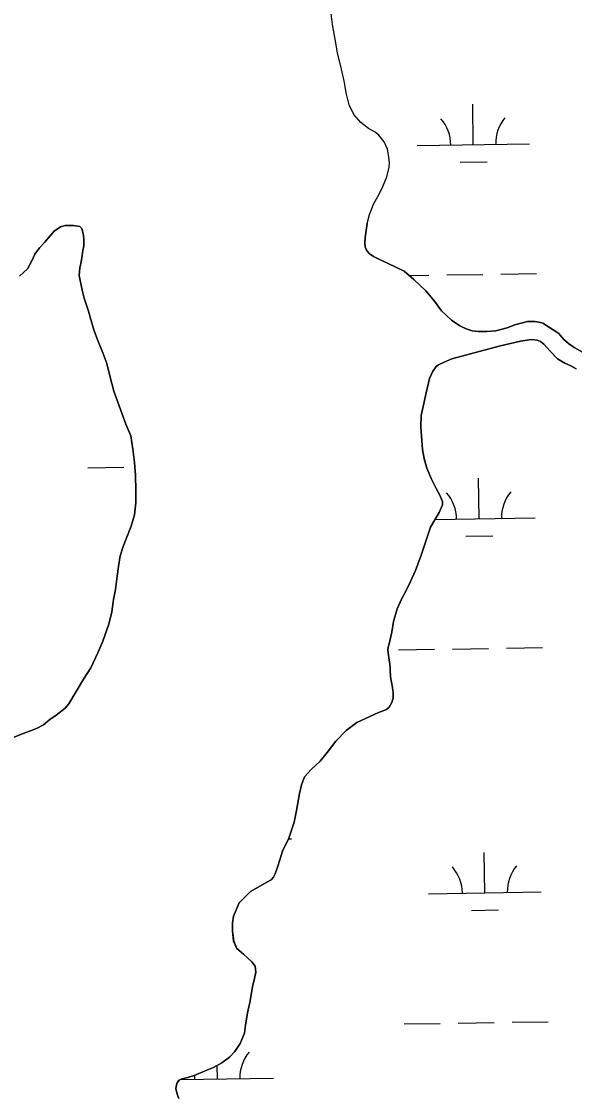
# Model space of a CAD drawing. Extents: x 3823584 to 3861785, y 301729 to 327625.
# Drawn here: x 3840318 to 3840810, y 312242 to 313196 of the extents above; entities that cross this region are included whole.
import ezdxf

# ---------------------------------------------------------------- set-up
doc = ezdxf.new("R2010")
doc.units = 0
doc.layers.add('V-TOPO-SHOR', color=7, linetype='Continuous')
doc.layers.add('V-WETL-SWMP', color=7, linetype='Continuous')

msp = doc.modelspace()

# ---------------------------------------------------------------- linework, layer by layer
at = {"layer": 'V-TOPO-SHOR'}
for points in [[(3840625.94, 313016.29), (3840628.19, 313024.12), (3840631.97, 313033.92), (3840636.55, 313042.36), (3840639.98, 313049.23), (3840643.39, 313057.86), (3840645.62, 313066.47), (3840645.96, 313070.57), (3840645.1, 313077.39), (3840644.06, 313082.25), (3840641.05, 313088.85), (3840636.5, 313094.84), (3840632.95, 313097.34), (3840627.06, 313100.78), (3840620.36, 313105.96), (3840614.23, 313113.1), (3840610.02, 313121.83), (3840607.36, 313132.33), (3840605.68, 313141.68), (3840603.2, 313153.55), (3840599.51, 313168.14), (3840597.41, 313180.01), (3840595.1, 313193.25), (3840594.01, 313202.6)], [(3840411.19, 312837.69), (3840400.69, 312867.02), (3840397.01, 312880.64), (3840394.34, 312891.72), (3840390.9, 312901.24), (3840385.68, 312913.66), (3840382.85, 312921.62), (3840380.01, 312930.76), (3840377.96, 312938.34), (3840374.31, 312949.81), (3840372.27, 312957), (3840369.77, 312970.04), (3840370.28, 312976.88), (3840371.2, 312980.79), (3840372.29, 312987.44), (3840373.02, 312992.13), (3840373.74, 312996.43), (3840373.86, 313002.48), (3840373.22, 313007.35), (3840371.99, 313011.82), (3840370.22, 313013.55), (3840364.74, 313014.46), (3840357.14, 313014.37), (3840353.05, 313013.34), (3840347.44, 313009.57), (3840343.79, 313005.23), (3840338.79, 312999.32), (3840334.36, 312994.58), (3840330.14, 312988.87), (3840327.67, 312983.18), (3840323.86, 312975.92), (3840316.52, 312969.39)], [(3840625.94, 313016.29), (3840624.31, 313003.69), (3840623.93, 312998.87), (3840624.14, 312995.42), (3840625.52, 312992.67), (3840627.7, 312989.62), (3840631.64, 312986.88), (3840636.37, 312984.63), (3840644.06, 312981.11), (3840658.84, 312973.78), (3840667.52, 312966.32), (3840678.18, 312956.32), (3840685.79, 312947.19), (3840692.01, 312938.45), (3840700.89, 312930.31), (3840708.49, 312925.11), (3840714.2, 312922.57), (3840719.42, 312920.81), (3840724.84, 312920.14), (3840732.51, 312920.26), (3840740.58, 312920.88), (3840750.61, 312923.37), (3840757.49, 312926.24), (3840768.6, 312929.23), (3840775.49, 312929.15), (3840780.31, 312928.08), (3840782.19, 312927.6), (3840796.58, 312918.39), (3840800.73, 312913.28), (3840805.07, 312909.46), (3840810.1, 312906.03), (3840817.69, 312901.92)], [(3840798.33, 312894.09), (3840795.37, 312895.95), (3840788.66, 312902.82), (3840783.13, 312909), (3840780.17, 312911.25), (3840777.11, 312912.62), (3840772.19, 312913), (3840762.55, 312911.59), (3840744.75, 312907.41), (3840730.1, 312903.63), (3840701.29, 312895.96), (3840694.51, 312892.99), (3840689.5, 312890.61), (3840687.34, 312889.03), (3840684.1, 312884.2), (3840681.37, 312878.39), (3840678.45, 312865.78), (3840675.73, 312853.57), (3840674.08, 312845.4), (3840673.82, 312835.56), (3840674.43, 312827), (3840675.35, 312815.29), (3840676.75, 312807.13), (3840679.04, 312798.77), (3840683.21, 312788.84), (3840687.46, 312780.59), (3840690.43, 312775.28), (3840693.01, 312769.19), (3840693.11, 312768.6), (3840693.02, 312765.94), (3840689.98, 312759.14), (3840682.35, 312746.23), (3840674.06, 312721.3), (3840668.88, 312707.61), (3840664.58, 312698.05), (3840659.98, 312688.69), (3840656.46, 312682.09)], [(3840812.03, 312886.94), (3840807.1, 312889.58), (3840801.97, 312891.93), (3840798.33, 312894.09)], [(3840311.82, 312559.43), (3840319.98, 312562.6), (3840328.83, 312566.07), (3840332.37, 312567.46), (3840337.87, 312570.53), (3840343.66, 312575.27), (3840349.36, 312579.12), (3840357.31, 312585.35), (3840360.64, 312589), (3840373.67, 312610.98), (3840380.03, 312621.04), (3840386.19, 312634.54), (3840390.89, 312644.98), (3840396.15, 312659.96), (3840398.88, 312670.89), (3840400.32, 312681.91), (3840402.16, 312690.88), (3840403.51, 312702.59), (3840404.76, 312711.25), (3840406.21, 312720.7), (3840408.74, 312729.08), (3840411.67, 312735.88), (3840415.97, 312747.01), (3840418.99, 312757.25), (3840420.24, 312767.79), (3840420.11, 312778.51), (3840419.77, 312792.58), (3840418.85, 312803.8), (3840417.54, 312815.51), (3840415.73, 312827.31), (3840411.19, 312837.69)], [(3840656.46, 312682.09), (3840652.55, 312673.61), (3840649.53, 312662.19), (3840647.99, 312652.73), (3840645.65, 312642.59), (3840644.78, 312639.64), (3840644.49, 312636.78), (3840644.7, 312634.72), (3840645.3, 312629.99), (3840646.2, 312624.29), (3840646.51, 312620.75), (3840646.51, 312619.27), (3840646.63, 312613.07), (3840647.63, 312608.45), (3840648.53, 312603.63), (3840649.13, 312598.81), (3840649.15, 312594.38), (3840647.88, 312590.24), (3840645.62, 312586.2), (3840643.27, 312584.13), (3840635.41, 312581.25), (3840624.6, 312576.2), (3840616.83, 312572.44), (3840607.21, 312565.52), (3840597.99, 312556.05), (3840590.44, 312545.89), (3840584.07, 312538.2), (3840576.12, 312530.79), (3840570.23, 312524.28), (3840567.6, 312517.18), (3840565.65, 312509.31), (3840563.14, 312494.14), (3840561, 312483.8), (3840556.22, 312469.81), (3840550.75, 312458.09), (3840548.41, 312450.5), (3840546.26, 312444), (3840544.02, 312437.99), (3840542.65, 312435.04), (3840540.59, 312432.57), (3840537.25, 312430.89), (3840522.12, 312422.28), (3840512.21, 312412.12), (3840507.13, 312400.29), (3840506.26, 312394.29), (3840506.28, 312387), (3840507.2, 312377.95), (3840510.07, 312371.66), (3840515.99, 312366.47), (3840523.39, 312359.79), (3840526.25, 312355.77), (3840526.86, 312350.55), (3840525.79, 312344.75), (3840523.85, 312337.36), (3840521.62, 312323.58), (3840519.58, 312314.22), (3840517.85, 312303.49), (3840516.69, 312296.2), (3840513.08, 312287.04), (3840508.37, 312280.04), (3840503.47, 312275.01), (3840496.69, 312269.87), (3840489.32, 312265.81), (3840481.85, 312262.84), (3840471.92, 312258.77), (3840466.52, 312256.99), (3840461.11, 312255.69), (3840458.56, 312254.4), (3840456.6, 312251.54), (3840455.82, 312247.21), (3840456.92, 312241.9), (3840458.31, 312238.26)]]:
    msp.add_lwpolyline(points, dxfattribs=at)
at = {"layer": 'V-WETL-SWMP'}
for p, q in [((3840720.4, 313086.33), (3840719.85, 313122.32)), ((3840670.41, 313085.56), (3840770.4, 313087.1)), ((3840708.64, 313070.71), (3840732.64, 313071.08)), ((3840663.24, 312970), (3840680.78, 312970.27)), ((3840696.78, 312970.52), (3840728.77, 312971.01)), ((3840744.77, 312971.26), (3840776.77, 312971.75)), ((3840377.47, 312799.07), (3840409.47, 312799.57)), ((3840725.53, 312753.69), (3840724.98, 312789.69)), ((3840686.41, 312753.09), (3840775.53, 312754.46)), ((3840713.77, 312738.08), (3840737.77, 312738.45)), ((3840701.91, 312637.88), (3840733.9, 312638.38)), ((3840749.9, 312638.62), (3840781.9, 312639.12)), ((3840653.91, 312637.14), (3840685.91, 312637.64)), ((3840555.89, 312469.11), (3840558.58, 312469.15)), ((3840730.66, 312421.06), (3840730.11, 312457.05)), ((3840680.67, 312420.29), (3840780.65, 312421.83)), ((3840718.9, 312405.44), (3840742.9, 312405.81)), ((3840659.04, 312304.51), (3840691.04, 312305)), ((3840707.03, 312305.25), (3840739.03, 312305.74)), ((3840755.03, 312305.99), (3840787.03, 312306.48)), ((3840492.71, 312255.51), (3840492.53, 312267.58)), ((3840459.73, 312255), (3840542.71, 312256.28))]:
    msp.add_line(p, q, dxfattribs=at)
for points in [[(3840724.84, 312920.14), (3840719.42, 312920.82), (3840714.2, 312922.57), (3840708.49, 312925.11), (3840700.89, 312930.31), (3840692.01, 312938.45), (3840685.79, 312947.19), (3840678.18, 312956.32), (3840667.52, 312966.32), (3840658.84, 312973.78), (3840644.06, 312981.11), (3840636.37, 312984.63), (3840631.64, 312986.88), (3840627.7, 312989.62), (3840625.52, 312992.67), (3840624.14, 312995.42), (3840623.93, 312998.86), (3840624.31, 313003.69), (3840625.95, 313016.29), (3840628.19, 313024.12), (3840631.97, 313033.92), (3840636.55, 313042.36), (3840639.98, 313049.23), (3840643.39, 313057.86), (3840645.62, 313066.47), (3840645.96, 313070.57), (3840645.1, 313077.39), (3840644.06, 313082.26), (3840641.06, 313088.85), (3840636.5, 313094.84), (3840632.95, 313097.34), (3840627.06, 313100.78), (3840620.36, 313105.96), (3840614.23, 313113.1), (3840610.02, 313121.83), (3840607.36, 313132.33), (3840605.68, 313141.68), (3840603.2, 313153.55), (3840599.51, 313168.13), (3840597.41, 313180.01), (3840595.1, 313193.25), (3840594.01, 313202.6)], [(3840316.52, 312969.39), (3840323.86, 312975.92), (3840327.67, 312983.18), (3840330.14, 312988.87), (3840334.36, 312994.58), (3840338.79, 312999.32), (3840343.79, 313005.23), (3840347.44, 313009.57), (3840353.05, 313013.34), (3840357.14, 313014.37), (3840364.74, 313014.46), (3840370.22, 313013.55), (3840372, 313011.82), (3840373.22, 313007.35), (3840373.87, 313002.48), (3840373.74, 312996.43), (3840373.02, 312992.13), (3840372.29, 312987.44), (3840371.2, 312980.79), (3840370.28, 312976.88), (3840369.77, 312970.04), (3840372.27, 312957), (3840374.31, 312949.81), (3840377.96, 312938.34), (3840380.01, 312930.76), (3840382.85, 312921.63), (3840385.68, 312913.66), (3840390.9, 312901.24), (3840394.34, 312891.72), (3840397.01, 312880.64), (3840400.69, 312867.02), (3840411.19, 312837.69), (3840415.73, 312827.31), (3840417.54, 312815.51), (3840418.85, 312803.8), (3840419.77, 312792.58), (3840420.11, 312778.51), (3840420.24, 312767.79), (3840418.99, 312757.25), (3840415.97, 312747.01), (3840411.67, 312735.88), (3840408.74, 312729.08), (3840406.21, 312720.71), (3840404.76, 312711.25), (3840403.51, 312702.59), (3840402.16, 312690.88), (3840400.32, 312681.91), (3840398.88, 312670.89), (3840396.15, 312659.96), (3840390.89, 312644.98), (3840386.19, 312634.54), (3840380.03, 312621.04), (3840373.67, 312610.98), (3840360.64, 312589), (3840357.31, 312585.35), (3840349.35, 312579.12), (3840343.66, 312575.27), (3840337.87, 312570.53), (3840332.37, 312567.46), (3840328.83, 312566.07), (3840319.98, 312562.6), (3840311.82, 312559.43)], [(3840817.69, 312901.92), (3840810.1, 312906.03), (3840805.07, 312909.46), (3840800.73, 312913.28), (3840796.58, 312918.39), (3840782.19, 312927.6), (3840780.31, 312928.08), (3840775.49, 312929.15), (3840768.6, 312929.23), (3840757.49, 312926.24), (3840750.61, 312923.37), (3840740.58, 312920.88), (3840732.51, 312920.26), (3840724.84, 312920.14)], [(3840645.63, 312586.2), (3840647.88, 312590.24), (3840649.15, 312594.38), (3840649.13, 312598.81), (3840648.53, 312603.63), (3840647.63, 312608.45), (3840646.63, 312613.07), (3840646.51, 312619.27), (3840646.51, 312620.75), (3840646.2, 312624.29), (3840645.3, 312629.99), (3840644.7, 312634.72), (3840644.49, 312636.78), (3840644.78, 312639.64), (3840645.66, 312642.59), (3840647.99, 312652.73), (3840649.53, 312662.19), (3840652.55, 312673.61), (3840656.46, 312682.09), (3840659.98, 312688.69), (3840664.58, 312698.05), (3840668.88, 312707.61), (3840674.06, 312721.3), (3840682.35, 312746.23), (3840689.99, 312759.14), (3840693.02, 312765.94), (3840693.11, 312768.6), (3840693.01, 312769.19), (3840690.43, 312775.28), (3840687.46, 312780.59), (3840683.21, 312788.84), (3840679.04, 312798.77), (3840676.75, 312807.12), (3840675.35, 312815.29), (3840674.43, 312827), (3840673.82, 312835.56), (3840674.08, 312845.4), (3840675.73, 312853.57), (3840678.45, 312865.78), (3840681.37, 312878.39), (3840684.1, 312884.2), (3840687.34, 312889.03), (3840689.5, 312890.61), (3840694.51, 312892.99), (3840701.29, 312895.96), (3840730.1, 312903.63), (3840744.75, 312907.41), (3840762.55, 312911.6), (3840772.19, 312913), (3840777.11, 312912.62), (3840780.17, 312911.25), (3840783.13, 312909), (3840788.66, 312902.82), (3840795.37, 312895.95), (3840798.33, 312894.09), (3840801.97, 312891.93), (3840807.1, 312889.59), (3840812.03, 312886.94)], [(3840458.31, 312238.26), (3840456.92, 312241.9), (3840455.82, 312247.21), (3840456.59, 312251.54), (3840458.55, 312254.4), (3840461.11, 312255.69), (3840466.52, 312256.99), (3840471.93, 312258.77), (3840481.85, 312262.84), (3840489.32, 312265.81), (3840496.69, 312269.87), (3840503.46, 312275.01), (3840508.37, 312280.04), (3840513.07, 312287.04), (3840516.69, 312296.2), (3840517.85, 312303.49), (3840519.59, 312314.22), (3840521.62, 312323.58), (3840523.85, 312337.36), (3840525.79, 312344.75), (3840526.86, 312350.55), (3840526.25, 312355.77), (3840523.39, 312359.79), (3840515.99, 312366.47), (3840510.07, 312371.66), (3840507.19, 312377.95), (3840506.28, 312387), (3840506.26, 312394.29), (3840507.13, 312400.29), (3840512.21, 312412.11), (3840522.12, 312422.28), (3840537.25, 312430.89), (3840540.59, 312432.57), (3840542.65, 312435.04), (3840544.02, 312437.99), (3840546.26, 312444), (3840548.41, 312450.5), (3840550.75, 312458.09), (3840556.22, 312469.82), (3840561, 312483.8), (3840563.14, 312494.14), (3840565.65, 312509.3), (3840567.6, 312517.18), (3840570.23, 312524.28), (3840576.12, 312530.79), (3840584.07, 312538.19), (3840590.44, 312545.89), (3840597.99, 312556.05), (3840607.21, 312565.52), (3840616.83, 312572.44), (3840624.6, 312576.2), (3840635.41, 312581.25), (3840643.27, 312584.13), (3840645.63, 312586.2)]]:
    msp.add_lwpolyline(points, dxfattribs=at)
for centre, start, end in [((3840665.16, 313085.95), 0.11154, 41.6552), ((3840775.63, 313087.65), 140.11153, 181.65519), ((3840670.29, 312753.31), 0.11154, 41.6552), ((3840780.76, 312755.02), 140.11153, 181.65519), ((3840675.42, 312420.68), 0.11154, 41.6552), ((3840785.89, 312422.38), 140.11153, 181.65519), ((3840547.94, 312256.83), 140.11153, 181.65519), ((3840437.47, 312255.13), 0.11154, 6.31899)]:
    msp.add_arc(centre, 35.25, start, end, dxfattribs=at)

doc.saveas('drawing.dxf')
